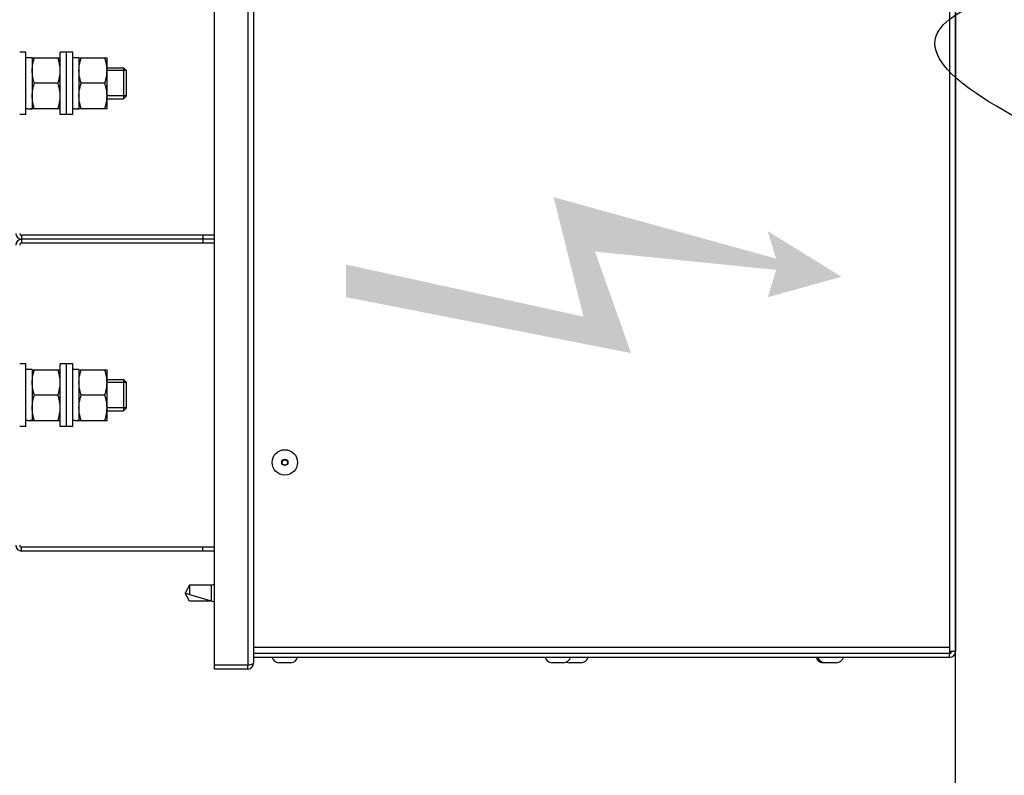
# Model space of a CAD drawing. Header units: millimetres. Extents: x -165365 to -33565, y 7406 to 103342.
# Tile 265 of 352: x -79855 to -79603, y 72775 to 72969. Entities that reach past the tile are written whole.
import ezdxf

# ---------------------------------------------------------------- set-up
doc = ezdxf.new("R2010")
doc.units = ezdxf.units.MM
doc.header["$MEASUREMENT"] = 0
doc.layers.add('ELEK GNIAZDA', color=234, linetype='Continuous')

# ---------------------------------------------------------------- blocks, each defined once
blk = doc.blocks.new('VVS075_H_eh_t')
at = {"linetype": 'Continuous', "lineweight": 0}
blk.add_hatch(color=1, dxfattribs=at).paths.add_polyline_path([(87.42, 95.4), (118.07, 103.06), (102.32, 46.01), (109.34, 48.14), (97.66, 29.24), (92.4, 48.14), (99.42, 46.01), (104.12, 92.45), (78.07, 83.2), (92.42, 156.28), (100.8, 156.28)])
at = {"color": 7, "linetype": 'Continuous'}
for p, q in [((59.29, 238.4), (59.29, 240)), ((75.29, 238.4), (75.29, 240)), ((139.29, 238.4), (139.29, 240)), ((155.29, 238.4), (155.29, 240)), ((27.29, 190), (27.29, 239.5)), ((27.29, 239.5), (28.29, 239.5)), ((28.29, 190), (28.29, 239.5)), ((59.29, 238.4), (75.29, 238.4)), ((60.75, 237.9), (60.75, 238.4)), ((73.83, 236.8), (73.83, 238.4)), ((106.29, 190), (106.29, 239.5)), ((108.29, 239.5), (106.29, 239.5)), ((107.29, 190), (107.29, 239.5)), ((108.29, 190), (108.29, 239.5)), ((139.29, 238.4), (155.29, 238.4)), ((140.75, 237.9), (140.75, 238.4)), ((153.83, 236.8), (153.83, 238.4)), ((60.75, 236.8), (60.75, 237.3)), ((73.83, 236.8), (60.75, 236.8)), ((60.79, 236.8), (60.79, 229.6)), ((67.29, 230.18), (67.29, 236.22)), ((73.79, 236.8), (73.79, 229.6)), ((140.75, 236.8), (140.75, 237.3)), ((153.83, 236.8), (140.75, 236.8)), ((140.79, 236.8), (140.79, 229.6)), ((147.29, 230.18), (147.29, 236.22)), ((153.79, 236.8), (153.79, 229.6)), ((59.29, 226.4), (59.29, 229.6)), ((59.29, 229.6), (75.29, 229.6)), ((59.29, 228), (75.29, 228)), ((75.29, 226.4), (75.29, 229.6)), ((139.29, 226.4), (139.29, 229.6)), ((139.29, 229.6), (155.29, 229.6)), ((139.29, 228), (155.29, 228)), ((155.29, 226.4), (155.29, 229.6)), ((59.29, 226.4), (75.29, 226.4)), ((60.75, 225.9), (60.75, 226.4)), ((60.75, 224.8), (60.75, 225.3)), ((73.83, 224.8), (60.75, 224.8)), ((60.79, 224.8), (60.79, 217.6)), ((73.79, 224.8), (73.79, 217.6)), ((73.83, 224.8), (73.83, 226.4)), ((139.29, 226.4), (155.29, 226.4)), ((140.75, 225.9), (140.75, 226.4)), ((140.75, 224.8), (140.75, 225.3)), ((153.83, 224.8), (140.75, 224.8)), ((140.79, 224.8), (140.79, 217.6)), ((153.79, 224.8), (153.79, 217.6)), ((153.83, 224.8), (153.83, 226.4)), ((67.29, 218.18), (67.29, 224.22)), ((147.29, 218.18), (147.29, 224.22)), ((60.79, 217.6), (73.79, 217.6)), ((63.29, 217.6), (63.29, 213.35)), ((71.29, 217.6), (71.29, 213.35)), ((140.79, 217.6), (153.79, 217.6)), ((143.29, 217.6), (143.29, 213.35)), ((151.29, 217.6), (151.29, 213.35)), ((63.29, 213.35), (64.04, 212.6)), ((71.29, 213.35), (63.29, 213.35)), ((64.04, 212.6), (70.54, 212.6)), ((71.29, 213.35), (70.54, 212.6)), ((143.29, 213.35), (144.04, 212.6)), ((151.29, 213.35), (143.29, 213.35)), ((144.04, 212.6), (150.54, 212.6)), ((151.29, 213.35), (150.54, 212.6)), ((16.54, 197.6), (14.26, 190)), ((14.49, 196.42), (16.54, 197.6)), ((18.59, 196.42), (16.54, 197.6)), ((14.49, 190.77), (14.49, 196.42)), ((18.59, 196.42), (16.19, 196.42)), ((18.59, 190.77), (18.59, 196.42)), ((27.29, 193), (28.29, 193)), ((108.29, 193), (106.29, 193)), ((-2.96, 181.5), (-2.96, 190)), ((-2.96, 190), (-1.96, 190)), ((-1.96, 181.5), (-1.96, 190)), ((-1.96, 190), (296.04, 190)), ((14.49, 190.77), (18.59, 190.77)), ((18.59, 190.77), (18.82, 190)), ((-2.96, 181.5), (-1.96, 181.5)), ((296.04, 181.5), (-1.96, 181.5)), ((-1.96, 181.5), (-1.92, 181.32)), ((300.04, 180), (-1.46, 180)), ((0.04, 1.5), (0.04, 180)), ((1.04, 1.5), (1.04, 180)), ((2.54, 1.5), (2.54, 180)), ((-1.34, 170.5), (-1.34, 173.5)), ((-1.34, 100.5), (-1.34, 103.5)), ((-1.34, 96), (-1.34, 99)), ((-1.34, 30.5), (-1.34, 34)), ((0.04, 1.5), (1.04, 1.5)), ((300.04, 1.5), (1.04, 1.5)), ((1.54, 0), (1.54, 1.5)), ((298.54, 0), (1.54, 0))]:
    blk.add_line(p, q, dxfattribs=at)
at = {"color": 2, "linetype": 'Continuous'}
for p, q in [((64.04, 212.6), (64.04, 217.6)), ((70.54, 212.6), (70.54, 217.6)), ((144.04, 212.6), (144.04, 217.6)), ((150.54, 212.6), (150.54, 217.6))]:
    blk.add_line(p, q, dxfattribs=at)
at = {"color": 7, "linetype": 'Continuous'}
for radius in [3.25, 0.8, 0.7]:
    blk.add_circle((50.04, 172), radius, dxfattribs=at)
for centre, radius, start, end in [((28.79, 239.5), 1.5, 90, 180), ((28.79, 239.5), 0.5, 90, 180), ((105.79, 239.5), 1.5, 0, 90), ((105.79, 239.5), 0.5, 0, 90), ((108.79, 239.5), 1.5, 90, 180), ((108.79, 239.5), 0.5, 90, 180), ((-1.46, 181.5), 1.5, 180, 270), ((0.46, 173.5), 1.8, 103.5362, 180), ((0.46, 170.5), 1.8, 180, 256.4638), ((0.46, 103.5), 1.8, 103.5362, 180), ((0.46, 100.5), 1.8, 180, 256.4638), ((0.46, 99), 1.8, 155.3554, 180), ((0.46, 96), 1.8, 180, 256.4638), ((0.46, 34), 1.8, 103.5362, 180), ((0.46, 33.5), 1.8, 103.5362, 180), ((0.46, 30.5), 1.8, 180, 256.4638), ((1.54, 1.5), 1.5, 180, 270), ((1.54, 1.5), 0.5, 180, 254.5025)]:
    blk.add_arc(centre, radius, start, end, dxfattribs=at)
for centre, start_param, end_param in [((67.29, 237.9), 4.712389, 4.853728), ((67.29, 237.3), 4.674153, 4.776849), ((147.29, 237.9), 4.712389, 4.853728), ((147.29, 237.3), 4.674153, 4.776849), ((67.29, 225.9), 4.712389, 4.853728), ((67.29, 225.3), 4.674153, 4.776849), ((147.29, 225.9), 4.712389, 4.853728), ((147.29, 225.3), 4.674153, 4.776849)]:
    blk.add_ellipse(centre, major_axis=(0, -7.79), ratio=0.8391, start_param=start_param, end_param=end_param, dxfattribs=at)
for points, knots in [([(60.79, 236.22), (61.06, 236.31), (61.59, 236.47), (62.4, 236.65), (63.22, 236.77), (63.77, 236.8), (64.04, 236.8)], [0, 0, 0, 0, 0.251418, 0.50175, 0.75115, 1, 1, 1, 1]), ([(64.04, 236.8), (64.32, 236.8), (64.87, 236.77), (65.69, 236.65), (66.5, 236.47), (67.03, 236.31), (67.29, 236.22)], [0, 0, 0, 0, 0.248851, 0.49825, 0.748582, 1, 1, 1, 1]), ([(67.29, 236.22), (67.56, 236.31), (68.09, 236.47), (68.9, 236.65), (69.72, 236.77), (70.27, 236.8), (70.54, 236.8)], [0, 0, 0, 0, 0.251418, 0.50175, 0.75115, 1, 1, 1, 1]), ([(70.54, 236.8), (70.82, 236.8), (71.37, 236.77), (72.19, 236.65), (73, 236.47), (73.53, 236.31), (73.79, 236.22)], [0, 0, 0, 0, 0.248851, 0.49825, 0.748582, 1, 1, 1, 1]), ([(140.79, 236.22), (141.06, 236.31), (141.59, 236.47), (142.4, 236.65), (143.22, 236.77), (143.77, 236.8), (144.04, 236.8)], [0, 0, 0, 0, 0.251418, 0.50175, 0.75115, 1, 1, 1, 1]), ([(144.04, 236.8), (144.32, 236.8), (144.87, 236.77), (145.69, 236.65), (146.5, 236.47), (147.03, 236.31), (147.29, 236.22)], [0, 0, 0, 0, 0.248851, 0.49825, 0.748582, 1, 1, 1, 1]), ([(147.29, 236.22), (147.56, 236.31), (148.09, 236.47), (148.9, 236.65), (149.72, 236.77), (150.27, 236.8), (150.54, 236.8)], [0, 0, 0, 0, 0.251418, 0.50175, 0.75115, 1, 1, 1, 1]), ([(150.54, 236.8), (150.82, 236.8), (151.37, 236.77), (152.19, 236.65), (153, 236.47), (153.53, 236.31), (153.79, 236.22)], [0, 0, 0, 0, 0.248851, 0.49825, 0.748582, 1, 1, 1, 1]), ([(60.79, 230.18), (61.06, 230.09), (61.59, 229.93), (62.4, 229.75), (63.22, 229.63), (63.77, 229.6), (64.04, 229.6)], [0, 0, 0, 0, 0.251418, 0.50175, 0.75115, 1, 1, 1, 1]), ([(64.04, 229.6), (64.32, 229.6), (64.87, 229.63), (65.69, 229.75), (66.5, 229.93), (67.03, 230.09), (67.29, 230.18)], [0, 0, 0, 0, 0.248851, 0.49825, 0.748582, 1, 1, 1, 1]), ([(67.29, 230.18), (67.56, 230.09), (68.09, 229.93), (68.9, 229.75), (69.72, 229.63), (70.27, 229.6), (70.54, 229.6)], [0, 0, 0, 0, 0.251418, 0.50175, 0.75115, 1, 1, 1, 1]), ([(70.54, 229.6), (70.82, 229.6), (71.37, 229.63), (72.19, 229.75), (73, 229.93), (73.53, 230.09), (73.79, 230.18)], [0, 0, 0, 0, 0.248851, 0.49825, 0.748582, 1, 1, 1, 1]), ([(140.79, 230.18), (141.06, 230.09), (141.59, 229.93), (142.4, 229.75), (143.22, 229.63), (143.77, 229.6), (144.04, 229.6)], [0, 0, 0, 0, 0.251418, 0.50175, 0.75115, 1, 1, 1, 1]), ([(144.04, 229.6), (144.32, 229.6), (144.87, 229.63), (145.69, 229.75), (146.5, 229.93), (147.03, 230.09), (147.29, 230.18)], [0, 0, 0, 0, 0.248851, 0.49825, 0.748582, 1, 1, 1, 1]), ([(147.29, 230.18), (147.56, 230.09), (148.09, 229.93), (148.9, 229.75), (149.72, 229.63), (150.27, 229.6), (150.54, 229.6)], [0, 0, 0, 0, 0.251418, 0.50175, 0.75115, 1, 1, 1, 1]), ([(150.54, 229.6), (150.82, 229.6), (151.37, 229.63), (152.19, 229.75), (153, 229.93), (153.53, 230.09), (153.79, 230.18)], [0, 0, 0, 0, 0.248851, 0.49825, 0.748582, 1, 1, 1, 1]), ([(60.79, 224.22), (61.06, 224.31), (61.59, 224.47), (62.4, 224.65), (63.22, 224.77), (63.77, 224.8), (64.04, 224.8)], [0, 0, 0, 0, 0.251418, 0.50175, 0.75115, 1, 1, 1, 1]), ([(64.04, 224.8), (64.32, 224.8), (64.87, 224.77), (65.69, 224.65), (66.5, 224.47), (67.03, 224.31), (67.29, 224.22)], [0, 0, 0, 0, 0.248851, 0.49825, 0.748582, 1, 1, 1, 1]), ([(67.29, 224.22), (67.56, 224.31), (68.09, 224.47), (68.9, 224.65), (69.72, 224.77), (70.27, 224.8), (70.54, 224.8)], [0, 0, 0, 0, 0.251418, 0.50175, 0.75115, 1, 1, 1, 1]), ([(70.54, 224.8), (70.82, 224.8), (71.37, 224.77), (72.19, 224.65), (73, 224.47), (73.53, 224.31), (73.79, 224.22)], [0, 0, 0, 0, 0.248851, 0.49825, 0.748582, 1, 1, 1, 1]), ([(140.79, 224.22), (141.06, 224.31), (141.59, 224.47), (142.4, 224.65), (143.22, 224.77), (143.77, 224.8), (144.04, 224.8)], [0, 0, 0, 0, 0.251418, 0.50175, 0.75115, 1, 1, 1, 1]), ([(144.04, 224.8), (144.32, 224.8), (144.87, 224.77), (145.69, 224.65), (146.5, 224.47), (147.03, 224.31), (147.29, 224.22)], [0, 0, 0, 0, 0.248851, 0.49825, 0.748582, 1, 1, 1, 1]), ([(147.29, 224.22), (147.56, 224.31), (148.09, 224.47), (148.9, 224.65), (149.72, 224.77), (150.27, 224.8), (150.54, 224.8)], [0, 0, 0, 0, 0.251418, 0.50175, 0.75115, 1, 1, 1, 1]), ([(150.54, 224.8), (150.82, 224.8), (151.37, 224.77), (152.19, 224.65), (153, 224.47), (153.53, 224.31), (153.79, 224.22)], [0, 0, 0, 0, 0.248851, 0.49825, 0.748582, 1, 1, 1, 1]), ([(60.79, 218.18), (61.06, 218.09), (61.59, 217.93), (62.4, 217.75), (63.22, 217.63), (63.77, 217.6), (64.04, 217.6)], [0, 0, 0, 0, 0.251418, 0.50175, 0.75115, 1, 1, 1, 1]), ([(64.04, 217.6), (64.32, 217.6), (64.87, 217.63), (65.69, 217.75), (66.5, 217.93), (67.03, 218.09), (67.29, 218.18)], [0, 0, 0, 0, 0.248851, 0.49825, 0.748582, 1, 1, 1, 1]), ([(67.29, 218.18), (67.56, 218.09), (68.09, 217.93), (68.9, 217.75), (69.72, 217.63), (70.27, 217.6), (70.54, 217.6)], [0, 0, 0, 0, 0.251418, 0.50175, 0.75115, 1, 1, 1, 1]), ([(70.54, 217.6), (70.82, 217.6), (71.37, 217.63), (72.19, 217.75), (73, 217.93), (73.53, 218.09), (73.79, 218.18)], [0, 0, 0, 0, 0.248851, 0.49825, 0.748582, 1, 1, 1, 1]), ([(140.79, 218.18), (141.06, 218.09), (141.59, 217.93), (142.4, 217.75), (143.22, 217.63), (143.77, 217.6), (144.04, 217.6)], [0, 0, 0, 0, 0.251418, 0.50175, 0.75115, 1, 1, 1, 1]), ([(144.04, 217.6), (144.32, 217.6), (144.87, 217.63), (145.69, 217.75), (146.5, 217.93), (147.03, 218.09), (147.29, 218.18)], [0, 0, 0, 0, 0.248851, 0.49825, 0.748582, 1, 1, 1, 1]), ([(147.29, 218.18), (147.56, 218.09), (148.09, 217.93), (148.9, 217.75), (149.72, 217.63), (150.27, 217.6), (150.54, 217.6)], [0, 0, 0, 0, 0.251418, 0.50175, 0.75115, 1, 1, 1, 1]), ([(150.54, 217.6), (150.82, 217.6), (151.37, 217.63), (152.19, 217.75), (153, 217.93), (153.53, 218.09), (153.79, 218.18)], [0, 0, 0, 0, 0.248851, 0.49825, 0.748582, 1, 1, 1, 1]), ([(-1.92, 181.32), (-1.9, 181.24), (-1.84, 180.94), (-1.77, 180.65), (-1.71, 180.44)], [0, 0, 0, 0, 0.27563, 1, 1, 1, 1]), ([(-1.71, 180.44), (-1.68, 180.33), (-1.63, 180.18), (-1.52, 180), (-1.46, 180)], [0, 0, 0, 0, 0.672951, 1, 1, 1, 1])]:
    blk.add_open_spline(points, degree=3, knots=knots, dxfattribs=at)
blk = doc.blocks.new('A$C67D5CFA7')
blk.add_line((112, 735.96), (2336, 735.96))
blk.add_blockref('VVS075_H_eh_t', (1204, 735.96))
blk = doc.blocks.new('A$C67D5CFBA')
blk.add_line((112, 735.96), (2336, 735.96))
blk.add_blockref('VVS075_H_eh_t', (1204, 735.96))
blk = doc.blocks.new('wypust 5-przewodowy')
at = {"layer": 'ELEK GNIAZDA'}
blk.add_spline([(0, 0), (-16.027, 7.498), (12.276, 12.951), (-12.276, 22.154), (8.866, 27.607), (-6.82, 34.083), (0, 38.854), (1.364, 38.854), (1.364, 38.172)], degree=3, dxfattribs=at)

msp = doc.modelspace()

# ---------------------------------------------------------------- block references
at = {"rotation": 90}
for name in ['A$C67D5CFA7', 'A$C67D5CFBA']:
    msp.add_blockref(name, (-78879.33119, 71601.08966), dxfattribs=at)
at = {"layer": 'ELEK GNIAZDA', "xscale": 10, "yscale": 10, "zscale": 10}
msp.add_blockref('wypust 5-przewodowy', (-79459.2231, 72891.04975), dxfattribs=at)

doc.saveas('drawing.dxf')
